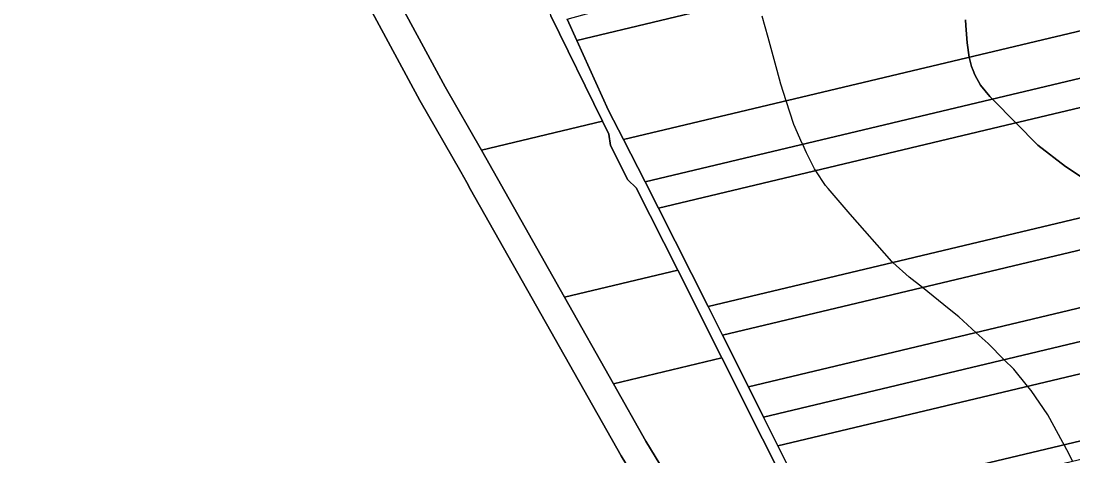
# Model space of a CAD drawing. Extents: x -521939 to -516426, y -1197857 to -1189551.
# Drawn here: x -521939 to -521391, y -1191463 to -1191237 of the extents above; entities that cross this region are included whole.
import ezdxf

# ---------------------------------------------------------------- set-up
doc = ezdxf.new("R2010")
doc.units = 0
for name, color, linetype in [('95560013', 7, 'Continuous'), ('95640013', 7, 'Continuous'), ('95660013', 7, 'Continuous')]:
    doc.layers.add(name, color=color, linetype=linetype)

msp = doc.modelspace()

# ---------------------------------------------------------------- linework, layer by layer
at = {"layer": '95560013'}
for points in [[(-521300.29, -1191163.2), (-521649.4, -1191246.83), (-521654.37, -1191235.79), (-521476.8, -1191186.64), (-521309.96, -1191140.46)], [(-521632.86, -1191283.41), (-521649.4, -1191246.83), (-521300.29, -1191163.2), (-521277.99, -1191215.69), (-521624.98, -1191298.54)], [(-521747.24, -1191216.9), (-521675.09, -1191199.79), (-521672.32, -1191208.81), (-521662.97, -1191234.03), (-521636.02, -1191288.91), (-521699.07, -1191304.11), (-521718.04, -1191270.95)], [(-521624.98, -1191298.54), (-521277.99, -1191215.69), (-521268.33, -1191238.36), (-521440.8, -1191279.42), (-521613.69, -1191320.58)], [(-521268.33, -1191238.36), (-521262.5, -1191252.21), (-521432.83, -1191292.83), (-521606.85, -1191334.33), (-521613.69, -1191320.58), (-521440.8, -1191279.42)], [(-521262.5, -1191252.21), (-521240.42, -1191304.4), (-521406.58, -1191344.01), (-521580.92, -1191385.57), (-521606.85, -1191334.33), (-521432.83, -1191292.83)], [(-521596.77, -1191366.56), (-521655.79, -1191380.73), (-521699.07, -1191304.11), (-521636.02, -1191288.91), (-521632.64, -1191295.63), (-521631.89, -1191301.58), (-521622.82, -1191319.6), (-521618.49, -1191323.76)], [(-521580.92, -1191385.57), (-521406.58, -1191344.01), (-521240.42, -1191304.4), (-521233.83, -1191319.62), (-521396.11, -1191358.32), (-521573.36, -1191400.59)], [(-521233.83, -1191319.62), (-521222.21, -1191346.98), (-521366.09, -1191381.3), (-521559.9, -1191427.53), (-521573.36, -1191400.59), (-521396.11, -1191358.32)], [(-521222.21, -1191346.98), (-521215.47, -1191362.92), (-521378.11, -1191401.74), (-521552.02, -1191443.25), (-521559.9, -1191427.53), (-521366.09, -1191381.3)], [(-521215.47, -1191362.92), (-521209, -1191378.24), (-521368.75, -1191416.29), (-521544.58, -1191458.17), (-521552.02, -1191443.25), (-521378.11, -1191401.74)], [(-521573.84, -1191412.37), (-521630.25, -1191425.87), (-521655.79, -1191380.73), (-521596.77, -1191366.56)], [(-521209, -1191378.24), (-521195.36, -1191410.11), (-521360.96, -1191449.54), (-521528.87, -1191489.52), (-521544.58, -1191458.17), (-521368.75, -1191416.29)], [(-521630.25, -1191425.87), (-521573.84, -1191412.37), (-521510.02, -1191539.31), (-521555.8, -1191550.34), (-521613.32, -1191455.79)], [(-521528.87, -1191489.52), (-521360.96, -1191449.54), (-521195.36, -1191410.11), (-521191.65, -1191418.82), (-521348.51, -1191456.23), (-521524.49, -1191498.2)]]:
    msp.add_lwpolyline(points, close=True, dxfattribs=at)
at = {"layer": '95640013'}
for points in [[(-521565.51, -1191562.94), (-521626.26, -1191463.39), (-521704.75, -1191324.48), (-521706.74, -1191320.96), (-521709.89, -1191315.39), (-521731.15, -1191278.24), (-521770.21, -1191205.78), (-521794.55, -1191155.45), (-521815.35, -1191107.04), (-521800.42, -1191103.83), (-521796.68, -1191112.46), (-521785.08, -1191139.7), (-521780.9, -1191149.22), (-521759.83, -1191192.86), (-521747.24, -1191216.9), (-521718.04, -1191270.95), (-521699.07, -1191304.11), (-521655.79, -1191380.73), (-521630.25, -1191425.87), (-521613.32, -1191455.79), (-521555.8, -1191550.34)], [(-521510.02, -1191539.31), (-521573.84, -1191412.37), (-521596.77, -1191366.56), (-521618.49, -1191323.76), (-521622.82, -1191319.6), (-521631.89, -1191301.58), (-521632.64, -1191295.63), (-521636.02, -1191288.91), (-521662.97, -1191234.03)], [(-521654.37, -1191235.79), (-521649.4, -1191246.83), (-521632.86, -1191283.41), (-521624.98, -1191298.54), (-521613.69, -1191320.58), (-521606.85, -1191334.33), (-521580.92, -1191385.57), (-521573.36, -1191400.59), (-521559.9, -1191427.53), (-521552.02, -1191443.25), (-521544.58, -1191458.17), (-521528.87, -1191489.52)]]:
    msp.add_lwpolyline(points, dxfattribs=at)
at = {"layer": '95660013'}
for points in [[(-521747.69, -1190777.08), (-521816.72, -1190787.89), (-521846.1, -1190800.6), (-521860.95, -1190812.02), (-521878.27, -1190825.33), (-521882.54, -1190830.78), (-521886.8, -1190836.22), (-521913.77, -1190870.64), (-521935.01, -1190897.74), (-521937.86, -1190901.38), (-521939.16, -1190903.04), (-521935.96, -1190907.57), (-521933.74, -1190910.72), (-521866.8, -1191005.56), (-521825.27, -1191083.96), (-521815.35, -1191107.04), (-521794.55, -1191155.45), (-521770.21, -1191205.78), (-521731.15, -1191278.24), (-521709.89, -1191315.39), (-521706.74, -1191320.96), (-521704.75, -1191324.48), (-521626.26, -1191463.39), (-521565.51, -1191562.94)], [(-521390.79, -1191466.31), (-521393.93, -1191460.3), (-521395.28, -1191457.71), (-521395.97, -1191456.4), (-521403.85, -1191442.03), (-521412.54, -1191429.4), (-521414.36, -1191427.15), (-521421.58, -1191418.27), (-521426.55, -1191413.3), (-521434.91, -1191404.94), (-521441.17, -1191399.21), (-521450.1, -1191391.03), (-521455.23, -1191386.88), (-521466.32, -1191377.93), (-521469.12, -1191375.73), (-521476.06, -1191370.28), (-521484.61, -1191362.61), (-521485.1, -1191362.17), (-521506.78, -1191337.48), (-521518.38, -1191323.99), (-521519.64, -1191322.53), (-521524.82, -1191314.77), (-521525.44, -1191313.83), (-521529.61, -1191305.37), (-521531.56, -1191301.03), (-521531.8, -1191300.49), (-521536.22, -1191290.65), (-521540.16, -1191278.29), (-521542.94, -1191269.58), (-521544.88, -1191262.46), (-521549.55, -1191245.35), (-521552.68, -1191234.22)], [(-521390.79, -1191466.31), (-521393.93, -1191460.3), (-521395.28, -1191457.71), (-521395.97, -1191456.4), (-521403.85, -1191442.03), (-521412.54, -1191429.4), (-521414.36, -1191427.15), (-521421.58, -1191418.27), (-521426.55, -1191413.3), (-521434.91, -1191404.94), (-521441.17, -1191399.21), (-521450.1, -1191391.03), (-521455.23, -1191386.88), (-521466.32, -1191377.93), (-521469.12, -1191375.73), (-521476.06, -1191370.28), (-521484.61, -1191362.61), (-521485.1, -1191362.17), (-521506.78, -1191337.48), (-521518.38, -1191323.99), (-521519.64, -1191322.53), (-521524.82, -1191314.77), (-521525.44, -1191313.83), (-521529.61, -1191305.37), (-521531.56, -1191301.03), (-521531.8, -1191300.49), (-521536.22, -1191290.65), (-521540.16, -1191278.29), (-521542.94, -1191269.58), (-521544.88, -1191262.46), (-521549.55, -1191245.35), (-521552.68, -1191234.22)], [(-521446.68, -1191236.17), (-521446.46, -1191239.01), (-521445.75, -1191248.1), (-521444.71, -1191255.52), (-521443.55, -1191260.51), (-521442.78, -1191262.54), (-521441.92, -1191264.8), (-521438.91, -1191270.13), (-521434.04, -1191276.15), (-521432.71, -1191277.49), (-521420.42, -1191289.87), (-521408.93, -1191301.44), (-521394.56, -1191312.57), (-521384.36, -1191319.3)], [(-521384.36, -1191319.3), (-521394.56, -1191312.57), (-521408.93, -1191301.44), (-521420.42, -1191289.87), (-521432.71, -1191277.49), (-521434.04, -1191276.15), (-521438.91, -1191270.13), (-521441.92, -1191264.8), (-521442.78, -1191262.54), (-521443.55, -1191260.51), (-521444.71, -1191255.52), (-521445.75, -1191248.1), (-521446.46, -1191239.01), (-521446.68, -1191236.17)]]:
    msp.add_lwpolyline(points, dxfattribs=at)

doc.saveas('drawing.dxf')
